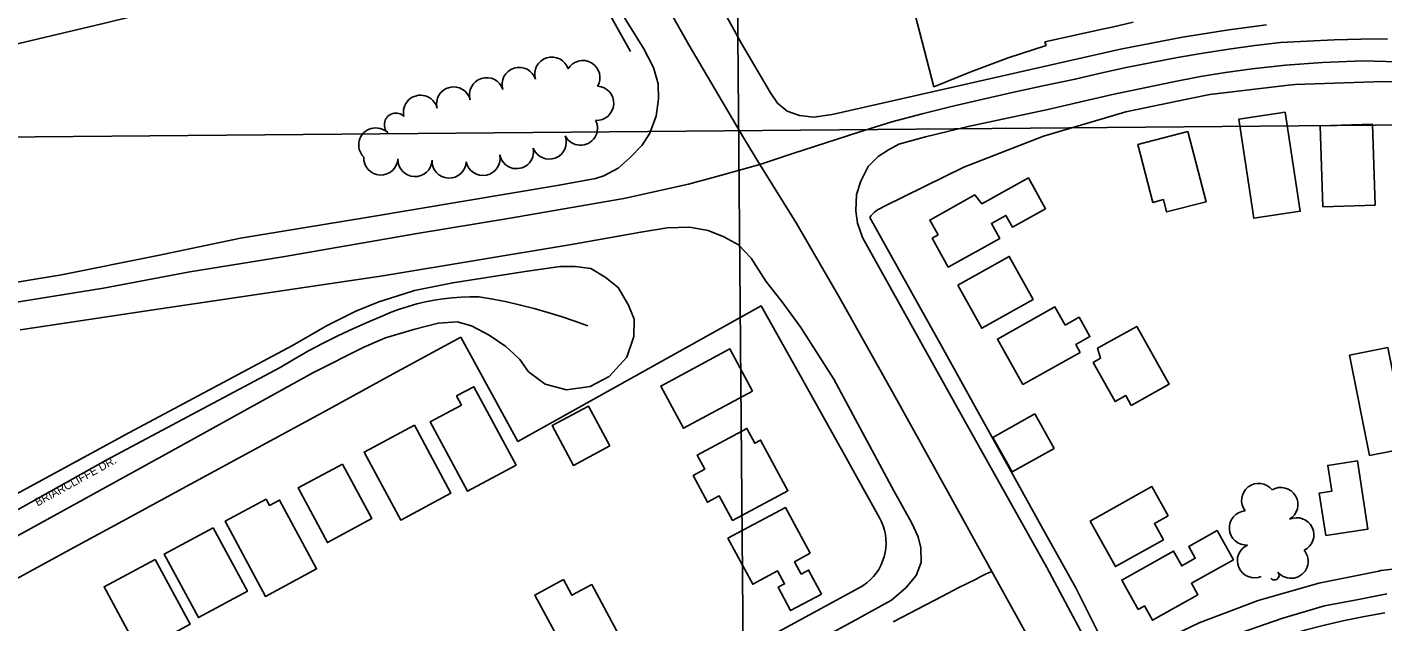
# Model space of a CAD drawing. Extents: x -2233 to 187241, y 4582 to 150524.
# Drawn here: x 110593 to 111385, y 57765 to 58113 of the extents above; entities that cross this region are included whole.
import ezdxf

# ---------------------------------------------------------------- set-up
doc = ezdxf.new("R2010")
doc.units = 0
for name, color, linetype in [('BLDG', 7, 'Continuous'), ('BRIDGE', 7, 'Continuous'), ('GE_X_CL_2000', 7, 'Continuous'), ('GRID', 7, 'Continuous'), ('INTERSTATE', 7, 'Continuous'), ('ROAD', 7, 'Continuous'), ('ROAD-NAME', 7, 'Continuous'), ('RW_X_Fee_RW', 7, 'Continuous'), ('TREES', 7, 'Continuous')]:
    doc.layers.add(name, color=color, linetype=linetype)

msp = doc.modelspace()

# ---------------------------------------------------------------- linework, layer by layer
at = {"layer": 'BLDG'}
for points in [[(111328.18, 58063.25), (111337, 58005.29), (111309.81, 58001.14), (111300.98, 58059.11)], [(111379.2, 58056.28), (111380.75, 58008.85), (111350.25, 58007.85), (111348.7, 58055.29)], [(111271.31, 58051.97), (111281.94, 58010.84), (111258.81, 58004.86), (111256.95, 58012.04), (111250.71, 58010.43), (111241.93, 58044.37)], [(111121.72, 57989.53), (111125.22, 57991.49), (111120.4, 58000.13), (111146.59, 58014.77), (111150.85, 58009.58), (111178.02, 58024.76), (111188.06, 58006.75), (111168.72, 57995.94), (111164.86, 58002.86), (111156.34, 57998.1), (111161.21, 57989.39), (111131.18, 57972.6)], [(111136.66, 57962), (111166.76, 57978.82), (111180.81, 57953.68), (111150.7, 57936.85)], [(111199.42, 57938.64), (111207.65, 57943.24), (111213.96, 57931.95), (111205.67, 57927.31), (111208.26, 57922.68), (111174.76, 57903.95), (111159.92, 57930.52), (111193.47, 57949.28)], [(111238.11, 57891.75), (111234.94, 57897.44), (111228.71, 57893.95), (111215.91, 57916.87), (111220.24, 57919.29), (111218.46, 57925.17), (111241.33, 57937.95), (111260.23, 57904.11)], [(111016.76, 57900.11), (110976.26, 57878.32), (110962.98, 57902.98), (111003.49, 57924.78)], [(111388.25, 57925.57), (111394.38, 57894.44), (111411.53, 57897.81), (111416.96, 57870.21), (111377.41, 57862.43), (111365.85, 57921.16)], [(110846.52, 57891.91), (110843.67, 57897.22), (110853.77, 57902.65), (110878.44, 57856.81), (110850.06, 57841.54), (110828.26, 57882.08)], [(110933.19, 57868.07), (110911.96, 57856.65), (110899.47, 57879.87), (110920.7, 57891.28)], [(111193.01, 57866.53), (111168.44, 57852.8), (111157.14, 57873.01), (111181.72, 57886.73)], [(110818.93, 57880.24), (110840.35, 57840.45), (110810.94, 57824.62), (110789.53, 57864.41)], [(111004.98, 57824.37), (110997.23, 57838.77), (110990.31, 57835.05), (110981.91, 57850.67), (110988.86, 57854.42), (110984.41, 57862.69), (111013.36, 57878.26), (111018.01, 57869.59), (111021.39, 57871.41), (111037.34, 57841.77)], [(110776.84, 57857.4), (110794.02, 57825.47), (110768.09, 57811.52), (110750.91, 57843.45)], [(111351.87, 57815.55), (111348.04, 57840.4), (111355.37, 57841.54), (111353.04, 57856.65), (111370.38, 57859.32), (111376.53, 57819.36)], [(111259.8, 57827.09), (111251.68, 57822.56), (111256.96, 57813.13), (111228.88, 57797.44), (111214.03, 57824.04), (111250.21, 57844.26)], [(110732.3, 57836.88), (110734.29, 57833.19), (110740.11, 57836.31), (110761.75, 57796.11), (110731.84, 57780.02), (110708.22, 57823.93)], [(111050.38, 57805.22), (111041.27, 57800.31), (111045.19, 57793.03), (111049.5, 57795.36), (111057.01, 57781.4), (111038.98, 57771.7), (111031.65, 57785.33), (111035.39, 57787.34), (111031.32, 57794.93), (111016.77, 57787.1), (111002.3, 57813.99), (111035.92, 57832.09)], [(110701.31, 57820.18), (110721.31, 57783.02), (110692.69, 57767.62), (110672.7, 57804.79)], [(111242.16, 57772.42), (111245.82, 57774.46), (111250.5, 57766.1), (111277.08, 57780.94), (111273.3, 57787.71), (111297.86, 57801.42), (111288.33, 57818.47), (111271.74, 57809.21), (111275.6, 57802.28), (111267.72, 57797.87), (111262.89, 57806.51), (111232.57, 57789.57)], [(110667.41, 57801.68), (110687.83, 57763.73), (110657.98, 57747.66), (110637.56, 57785.61)], [(110906.17, 57789.79), (110911.08, 57780.67), (110922.7, 57786.93), (110944.63, 57746.18), (110927.98, 57737.21), (110926.58, 57739.8), (110914.84, 57733.48), (110889.39, 57780.77)]]:
    msp.add_lwpolyline(points, close=True, dxfattribs=at)
at = {"layer": 'BRIDGE'}
msp.add_line((110945.26, 58098.62), (110754.07, 58442.99), dxfattribs=at)
at = {"layer": 'GE_X_CL_2000'}
for points in [[(110727.69, 58561.33), (110747.67, 58524.82), (110772.74, 58479.34), (110795.08, 58438.15), (110839.01, 58358.06), (110919.4, 58211.51), (110967.59, 58123.67), (110979.48, 58102.64), (111011.54, 58047.91), (111021.01, 58032.66)], [(111021.01, 58032.66), (111040.18, 58039.06), (111059.49, 58045.36), (111078.83, 58051.54), (111098.2, 58057.6), (111115.95, 58062.23), (111133.74, 58066.66), (111151.59, 58070.9), (111169.48, 58074.95), (111187.42, 58078.8), (111205.4, 58082.46), (111220.25, 58086), (111235.14, 58089.3), (111250.09, 58092.35), (111265.09, 58095.16), (111280.13, 58097.72), (111295.21, 58100.04), (111310.33, 58102.11), (111325.48, 58103.93), (111341.1, 58104.82), (111356.72, 58105.49), (111372.35, 58105.93), (111387.99, 58106.15)], [(110108.64, 57869.35), (110120.75, 57871.89), (110182.3, 57883.93), (110217.18, 57889.82), (110246.75, 57895.14), (110274.67, 57899.87), (110316.38, 57907.03), (110381.86, 57918.2), (110442.49, 57928.22), (110507.73, 57938.92), (110579.13, 57950.88), (110637.15, 57960.32), (110687.72, 57969.82), (110742.06, 57978.69), (110820.57, 57992.26), (110875.04, 58001.14), (110941.47, 58012.78), (110979.26, 58021.05), (110995.02, 58025.44), (111021.01, 58032.66)], [(111021.01, 58032.66), (111042.21, 57998.5), (111067.72, 57954.34), (111100.11, 57896.65), (111129.93, 57842.99), (111156.64, 57794.56)], [(110577.21, 57825.14), (110638.82, 57859.64), (110689.27, 57886.52), (110740.4, 57913.9), (110748.67, 57918.83), (110757.06, 57923.56), (110765.56, 57928.09), (110774.16, 57932.41), (110782.87, 57936.54), (110791.67, 57940.45), (110800.56, 57944.16), (110805.41, 57946.17), (110810.32, 57947.99), (110815.31, 57949.61), (110820.36, 57951.03), (110825.46, 57952.25), (110830.6, 57953.27), (110835.78, 57954.08), (110840.99, 57954.69), (110846.22, 57955.09), (110851.46, 57955.28), (110856.7, 57955.27), (110864.85, 57953.86), (110872.96, 57952.24), (110881.02, 57950.42), (110889.03, 57948.38), (110896.98, 57946.14), (110904.88, 57943.69), (110912.71, 57941.03), (110920.46, 57938.18)], [(111099, 57765.09), (111127.73, 57780.22), (111137.39, 57785.13), (111147.11, 57789.89), (111150.22, 57791.58), (111153.4, 57793.14), (111156.64, 57794.56)], [(111156.64, 57794.56), (111186.75, 57739.96), (111206.83, 57702.98)], [(111206.83, 57702.98), (111219.27, 57709.69), (111231.81, 57716.21), (111244.44, 57722.54), (111257.16, 57728.68), (111268.7, 57733.8), (111280.32, 57738.73), (111292.02, 57743.45), (111303.8, 57747.98), (111315.66, 57752.3), (111327.59, 57756.42), (111339.59, 57760.33), (111351.2, 57763.19), (111362.87, 57765.81), (111374.59, 57768.19), (111386.37, 57770.31)]]:
    msp.add_lwpolyline(points, dxfattribs=at)
at = {"layer": 'GRID'}
for p, q in [((110991.05, 60052.32), (111014.59, 57354.65)), ((115008.35, 58087.3), (110008.54, 58043.67))]:
    msp.add_line(p, q, dxfattribs=at)
at = {"layer": 'INTERSTATE'}
msp.add_lwpolyline([(110491.92, 58080.72), (110636.29, 58114.81), (110795.68, 58153.65), (110900.79, 58178.71)], dxfattribs=at)
at = {"layer": 'ROAD'}
for points in [[(111317.31, 58114.38), (111295.21, 58111.27), (111268.07, 58107.03), (111231.9, 58100.04), (111180.12, 58088.36), (111120.97, 58074.89), (111063.27, 58061.86), (111052.47, 58060.2), (111044.12, 58061.23), (111036.94, 58063.88), (111031.26, 58068.54), (111027.17, 58074.43), (111010.22, 58103.36), (110906.91, 58291.2)], [(110933.34, 58132.46), (110953.14, 58100.2), (110958.79, 58089.39), (110961.49, 58079.84), (110961.78, 58071.03), (110960.34, 58060.85), (110956.43, 58050.46), (110951.95, 58043.81), (110944.98, 58036.52), (110938.16, 58030.42), (110929.79, 58026), (110924.94, 58024.37), (110903.65, 58020.48), (110790.98, 58001.65), (110717.28, 57989.5), (110668.94, 57979.29), (110612.55, 57968.13), (110490.75, 57948.05)], [(111208.72, 57759.75), (111188.74, 57796.97), (111140.63, 57882.81), (111091.59, 57970.95), (111081.08, 57989.95), (111077.98, 57998.3), (111077.03, 58005.41), (111077.51, 58015.04), (111080.04, 58022.79), (111084.3, 58031.34), (111090.1, 58037.26), (111096.19, 58041.21), (111102.27, 58044.41), (111117.8, 58048.71), (111142.74, 58054.89), (111189.42, 58064.75), (111227.21, 58073.5), (111261.93, 58080.84), (111278.71, 58084.05), (111293.33, 58086.39), (111308.88, 58088.48), (111328.32, 58090.69), (111349.95, 58092.17), (111373.61, 58093.16), (111393.93, 58092.57)], [(110588.37, 57935.96), (110665.11, 57947.35), (110800.49, 57967.52), (110910.8, 57985.76), (110951.28, 57993.07), (110966.85, 57995.6), (110979.92, 57995.95), (110990.66, 57994), (110999.91, 57990.36), (111008.58, 57985.65), (111015.93, 57977.92), (111024.51, 57964.4), (111034.37, 57951.63), (111044.96, 57937.32), (111064.17, 57906.97), (111099.32, 57841.8), (111109.59, 57823.26), (111113.64, 57814.77), (111115.18, 57808.46), (111115.29, 57799.91), (111112.37, 57792.16), (111106.36, 57785.1), (111097.88, 57777.83), (111074.98, 57765.16), (110965.3, 57705.59)], [(110581.3, 57812.32), (110681.07, 57867.36), (110759.61, 57910.79), (110789.4, 57925.69), (110802.04, 57931.18), (110819.16, 57936.22), (110832.91, 57939.79), (110843.89, 57940.56), (110852.34, 57938.26), (110862.77, 57932.76), (110872.35, 57926.2), (110877.03, 57921.82), (110880.65, 57918.59), (110885.6, 57911.35), (110895.37, 57904.14), (110907.99, 57900.83), (110921.83, 57902.76), (110932.89, 57908.59), (110943.1, 57920.01), (110947.36, 57932.05), (110947.4, 57942.19), (110944.12, 57950.41), (110938.2, 57960.59), (110930.57, 57966.67), (110922.04, 57971.7), (110913, 57972.99), (110904.19, 57972.94), (110883.79, 57969.93), (110841.36, 57963.42), (110819.1, 57958.84), (110808.78, 57955.59), (110798.14, 57952.23), (110784.74, 57946.87), (110768, 57938.53), (110747.78, 57926.77), (110652.32, 57875.83), (110545.46, 57817.86)], [(111387.53, 57781.54), (111371.06, 57778.27), (111351.23, 57774.48), (111326.78, 57767.22), (111297.01, 57756.94)]]:
    msp.add_lwpolyline(points, dxfattribs=at)
at = {"layer": 'RW_X_Fee_RW'}
for p, q in [((111122.78, 58077.98), (111107.66, 58136.03)), ((111187.7, 58104.33), (111188.38, 58102.29)), ((110879.36, 57870.56), (111021.78, 57950.04)), ((110846.18, 57931.59), (110879.36, 57870.56)), ((111220.22, 57756.1), (111205.92, 57784.53))]:
    msp.add_line(p, q, dxfattribs=at)
for points in [[(111187.7, 58104.33), (111222.19, 58111.89), (111226.92, 58112.97), (111239.32, 58115.82)], [(111188.38, 58102.29), (111166.23, 58094.98), (111144.35, 58086.87), (111122.78, 58077.98)], [(111384.11, 58081.13), (111380.03, 58081), (111333.98, 58079.44), (111330.11, 58078.99), (111284.16, 58073.53), (111270.74, 58070.77), (111235.03, 58063.44), (111217.25, 58058.19), (111186.92, 58049.23), (111140.18, 58031.02), (111093.84, 58008.21)], [(111384.11, 58081.13), (111425.02, 58080.79), (111465.02, 58080.44), (111505.02, 58080.1), (111545.02, 58079.76), (111585.02, 58079.42), (111625.02, 58079.08), (111665.02, 58078.73), (111705.02, 58078.39), (111745.02, 58078.05), (111785.02, 58077.71), (111825.02, 58077.37), (111865.02, 58077.03)], [(111093.84, 58008.21), (111093.03, 58007.77), (111092.46, 58007.42)], [(111092.46, 58007.42), (111091.26, 58006.85), (111090.1, 58006.21), (111089, 58005.47), (111087.97, 58004.63), (111087.02, 58003.71), (111086.15, 58002.7), (111085.37, 58001.63)], [(111205.92, 57784.53), (111186.5, 57819.5), (111167.09, 57854.47), (111147.67, 57889.43), (111128.26, 57924.4), (111108.84, 57959.37), (111085.37, 58001.63)], [(111070.52, 57862.72), (111046.15, 57906.39), (111021.78, 57950.04)], [(110564.6, 57778.52), (110617.75, 57807.41), (110652.89, 57826.51), (110688.03, 57845.62), (110727.57, 57867.11), (110767.11, 57888.6), (110806.64, 57910.09), (110846.18, 57931.59)], [(111091, 57826.02), (111076.56, 57851.89), (111070.52, 57862.72)], [(111079.13, 57785.04), (111081.39, 57786.4), (111083.52, 57787.95), (111085.5, 57789.69), (111087.33, 57791.59), (111088.98, 57793.64), (111090.45, 57795.83), (111091.71, 57798.14), (111092.77, 57800.56), (111093.62, 57803.05), (111094.24, 57805.62), (111094.63, 57808.22), (111094.8, 57810.85), (111094.73, 57813.49), (111094.43, 57816.11), (111093.9, 57818.69), (111093.15, 57821.21), (111092.18, 57823.66), (111091, 57826.02)], [(111457.62, 57800.5), (111422.66, 57799.36), (111420.72, 57799.29), (111384.05, 57795.06), (111382.96, 57794.84), (111347.85, 57787.81), (111343.83, 57786.66), (111312.37, 57777.61), (111277.85, 57764.52), (111244.52, 57748.64)], [(111079.13, 57785.04), (110960.81, 57720.73), (110925.66, 57701.62), (110890.52, 57682.52), (110855.38, 57663.41), (110820.23, 57644.31), (110785.09, 57625.21), (110749.94, 57606.1), (110714.8, 57587), (110618.33, 57534.56)]]:
    msp.add_lwpolyline(points, dxfattribs=at)
at = {"layer": 'TREES'}
for centre, radius, start, end in [((110899.31, 58085.46), 10, 17.51441, 197.51441), ((110880.23, 58079.44), 10, 17.51441, 197.51441), ((110917.48, 58083.43), 10, 329.74211, 149.74211), ((110861.16, 58073.43), 10, 17.51441, 197.51441), ((110822.52, 58063.14), 10, 14.00897, 194.00897), ((110841.92, 58067.99), 10, 14.05397, 194.05397), ((110925.53, 58068.41), 10, 266.65189, 86.65189), ((110808.11, 58055.93), 6.72, 45.4387, 225.4387), ((110916.06, 58053.86), 10, 207.18442, 27.18442), ((110796.38, 58044.02), 10, 45.4387, 225.4387), ((110897.81, 58045.73), 10, 200.84231, 20.84231), ((110878.67, 58040.18), 10, 191.51908, 11.51908), ((110799.35, 58036.44), 10, 177.34231, 357.34231), ((110819.32, 58035.51), 9.99, 177.34231, 357.34231), ((110839.28, 58034.62), 10, 177.56314, 357.56314), ((110859.07, 58036.19), 10, 191.50045, 11.50045), ((111312.65, 57836.15), 10, 38.06009, 218.06009), ((111325.61, 57833.7), 10, 300.56558, 120.56558), ((111305.49, 57820.01), 10, 94.07712, 274.07712), ((111334.96, 57816.05), 10, 295.24676, 115.24676), ((111310.2, 57800.87), 10, 113.55348, 293.55348), ((111331.58, 57800.56), 10, 220.08863, 40.08863), ((111321.82, 57792.35), 2.75, 220.08863, 40.08863)]:
    msp.add_arc(centre, radius, start, end, dxfattribs=at)

# ---------------------------------------------------------------- texts
at = {"layer": 'ROAD-NAME'}
msp.add_text('BRIARCLIFFE DR.', height=4.68, rotation=28.89424, dxfattribs=at).set_placement((110598.64, 57832.56))

doc.saveas('drawing.dxf')
